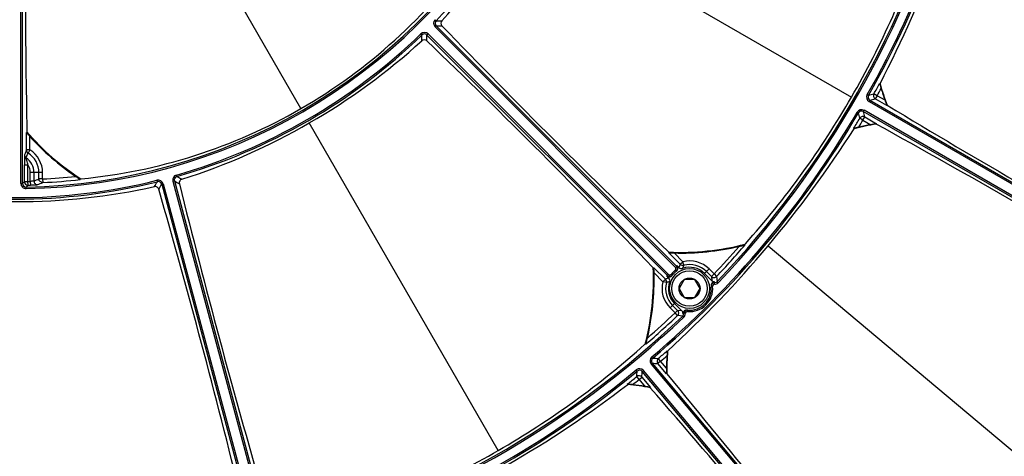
# Model space of a CAD drawing. Header units: millimetres. Extents: x 0 to 420, y -341 to 792.
# Tile 314 of 325: x 364 to 387, y 205 to 216. Entities that reach past the tile are written whole.
import ezdxf

# ---------------------------------------------------------------- set-up
doc = ezdxf.new("R2010")
doc.units = ezdxf.units.MM
doc.header["$LTSCALE"] = 23.1
doc.layers.get('0').update_dxf_attribs({"linetype": 'CONTINUOUS'})
doc.layers.add('COURBES', color=7, linetype='CONTINUOUS')
doc.layers.add('DIM_PILOTEES', color=7, linetype='CONTINUOUS')
doc.styles.get("Standard").update_dxf_attribs({"font": 'txt', "width": 0.7})
doc.styles.add('TEXTSTYLE_4', font='txt')
doc.dimstyles.new('DIMSTYLE_5', dxfattribs={"dimtxt": 2.5, "dimasz": 3.5, "dimexe": 2, "dimexo": 0, "dimtad": 1, "dimdec": 0, "dimlfac": 5.882353, "dimdsep": 46, "dimtxsty": 'Standard', "dimblk": '_FILLED', "dimblk1": '_FILLED', "dimblk2": '_FILLED', "dimcen": 0.09, "dimazin": 2, "dimtp": 0.8, "dimtm": 0.8, "dimtfac": 1, "dimtdec": 0, "dimtmove": 0, "dimatfit": 2, "dimldrblk": '_FILLED', "dimfxl": 0, "dimtolj": 1, "dimarcsym": 0})

# ---------------------------------------------------------------- blocks, each defined once
blk = doc.blocks.new('_FILLED')
at = {"color": 0, "linetype": 'ByBlock'}
blk.add_solid([(0, 0), (-1, 0.1429), (-1, -0.1429)], dxfattribs=at)
blk = doc.blocks.new('*D10')
at = {"layer": 'DIM_PILOTEES', "color": 2, "linetype": 'Continuous'}
for p, q in [((363.805, 225.178), (394.111, 263.644)), ((385.898, 253.221), (363.805, 225.178)), ((341.711, 197.135), (363.805, 225.178))]:
    blk.add_line(p, q, dxfattribs=at)
at = {"layer": 'DIM_PILOTEES', "color": 2, "linetype": 'Continuous', "xscale": 3.5, "yscale": 3.5, "zscale": 3.5}
for p, rotation in [((385.898, 253.221), 51.7666965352), ((341.711, 197.135), 231.7666965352)]:
    blk.add_blockref('_FILLED', p, dxfattribs=dict(at, rotation=rotation))
at = {"layer": 'DIM_PILOTEES', "color": 2, "linetype": 'Continuous', "insert": (385.947, 258.331), "char_height": 2.5, "width": 13.83929, "attachment_point": 1, "rotation": 51.7667, "line_spacing_factor": 0.9, "style": 'TEXTSTYLE_4'}
blk.add_mtext('{\\ftxt;\\W0.0001;\\H0.0001;\\~}{\\ftxt;\\W1.3333333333;\\H2.5; }{\\ftxt;\\W0.0001;\\H0.0001;\\~}{\\ftxt;\\W0.0001;\\H0.0001;\\~}{\\ftxt;\\W2.3571428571;\\H2.5; }{\\ftxt;\\W0.0001;\\H0.0001;\\~}', dxfattribs=at)

msp = doc.modelspace()

# ---------------------------------------------------------------- linework, layer by layer
at = {"color": 7, "linetype": 'Continuous'}
for p, q in [((370.4943, 213.5909), (366.4394, 220.6142)), ((363.9229, 211.8352), (363.9229, 219.2003)), ((363.958, 211.8352), (363.958, 219.2003)), ((375.7294, 218.293), (383.4113, 213.8579)), ((373.6404, 215.6762), (373.6657, 215.6517)), ((373.3308, 215.3167), (373.3063, 215.3421)), ((373.4499, 215.3157), (373.4748, 215.3406)), ((379.1183, 209.6971), (373.4748, 215.3406)), ((373.6418, 215.5077), (373.6667, 215.5326)), ((379.2854, 209.8641), (373.6418, 215.5077)), ((379.3025, 209.8968), (373.6667, 215.5326)), ((379.0856, 209.6799), (373.4499, 215.3157)), ((384.071, 214.176), (384.0814, 214.1748)), ((383.8113, 213.9016), (383.7818, 213.9184)), ((383.8426, 213.7859), (383.8256, 213.7565)), ((383.8256, 213.7565), (391.7402, 209.187)), ((383.8426, 213.7859), (391.7572, 209.2164)), ((384.0109, 213.8937), (383.937, 213.9355)), ((384.0109, 213.8937), (383.9685, 213.8201)), ((384.242, 213.6622), (383.9685, 213.8201)), ((384.1989, 213.7852), (384.0109, 213.8937)), ((383.5735, 213.4896), (383.5441, 213.5068)), ((383.6893, 213.5204), (383.7063, 213.5498)), ((391.6039, 208.9509), (383.6893, 213.5204)), ((391.6209, 208.9803), (383.7063, 213.5498)), ((384.2498, 213.6689), (384.242, 213.6622)), ((384.242, 213.6628), (384.242, 213.6622)), ((375.1246, 205.5711), (370.6894, 213.253)), ((383.6801, 213.3207), (383.6069, 213.3638)), ((383.6801, 213.3207), (383.7226, 213.3943)), ((383.6801, 213.3207), (383.8681, 213.2122)), ((383.7226, 213.3943), (383.9961, 213.2364)), ((364.0505, 213.027), (364.0643, 213.0322)), ((364.0505, 212.6197), (364.0505, 213.027)), ((364.0643, 213.0496), (364.0643, 213.0322)), ((383.4719, 213.1191), (383.4657, 213.1276)), ((383.4664, 213.1275), (383.4657, 213.1276)), ((383.9961, 213.2364), (383.9942, 213.2262)), ((364.1355, 212.6197), (364.1355, 212.9348)), ((364.1355, 212.6197), (364.0505, 212.6197)), ((364.1355, 212.6197), (364.0907, 212.5478)), ((364.0031, 211.8812), (364.0031, 212.2732)), ((364.0031, 212.2732), (364.088, 212.2732)), ((364.088, 211.8812), (364.088, 212.2732)), ((363.958, 211.8352), (364.0031, 211.8812)), ((364.0031, 211.8812), (364.088, 211.8812)), ((364.0899, 211.7963), (364.088, 211.8812)), ((364.1433, 211.8825), (364.1433, 212.0878)), ((364.431, 212.0878), (364.1433, 212.0878)), ((364.1433, 211.8825), (364.1454, 211.7976)), ((364.2279, 212.0878), (364.2279, 211.8928)), ((364.3464, 211.9404), (364.3464, 212.0878)), ((364.431, 211.9404), (364.3464, 211.9404)), ((364.431, 211.9404), (364.431, 212.0878)), ((364.431, 211.9404), (364.4351, 211.8556)), ((365.3173, 211.9406), (365.314, 211.9263)), ((367.1155, 211.9088), (367.124, 211.8748)), ((367.5229, 211.8938), (367.4888, 211.8846)), ((367.4888, 211.8846), (369.7735, 203.358)), ((367.5229, 211.8938), (369.8076, 203.3671)), ((367.5815, 211.9974), (367.5718, 212.0313)), ((363.9229, 211.8352), (363.958, 211.8352)), ((364.0445, 211.7503), (364.0899, 211.7963)), ((364.0451, 211.7152), (364.0445, 211.7503)), ((367.2605, 211.8235), (367.2266, 211.8144)), ((367.2266, 211.8144), (369.5113, 203.2877)), ((367.2605, 211.8235), (369.5452, 203.2968)), ((380.908, 210.4034), (380.9157, 210.3911)), ((381.4546, 210.3677), (388.4755, 204.4765)), ((379.1191, 210.2306), (379.1311, 210.2186)), ((379.1251, 210.205), (379.1311, 210.2186)), ((379.393, 209.9371), (379.1251, 210.205)), ((379.2473, 210.203), (379.4531, 209.9972)), ((378.7519, 209.8634), (378.7639, 209.8514)), ((378.7639, 209.8514), (378.7774, 209.8573)), ((379.0453, 209.5894), (378.7774, 209.8573)), ((379.274, 209.7967), (379.2952, 209.7701)), ((379.2854, 209.8641), (379.3117, 209.8858)), ((379.3153, 209.9067), (379.361, 209.861)), ((379.393, 209.9371), (379.4531, 209.9972)), ((379.474, 209.9148), (379.4531, 209.9972)), ((379.9641, 209.7225), (380.0692, 209.8276)), ((380.0692, 209.8276), (380.1863, 209.7105)), ((378.9853, 209.5293), (378.7794, 209.7352)), ((378.9853, 209.5293), (379.0453, 209.5894)), ((379.1214, 209.6215), (379.0758, 209.6671)), ((379.0966, 209.6707), (379.1184, 209.697)), ((379.1857, 209.7084), (379.2124, 209.6873)), ((379.4893, 209.5829), (379.3666, 209.3704)), ((379.7347, 209.5829), (379.4893, 209.5829)), ((379.8574, 209.3704), (379.7347, 209.5829)), ((379.9641, 209.7225), (380.1365, 209.55)), ((380.0091, 209.7675), (380.1263, 209.6504)), ((380.1263, 209.6504), (380.1863, 209.7105)), ((380.1263, 209.6504), (380.1365, 209.55)), ((380.1863, 209.7105), (380.2481, 209.6522)), ((380.2481, 209.6522), (380.2603, 209.5305)), ((379.0676, 209.5085), (378.9853, 209.5293)), ((379.3666, 209.3704), (379.4893, 209.1579)), ((379.7347, 209.1579), (379.8574, 209.3704)), ((380.1542, 209.415), (380.1203, 209.4122)), ((380.2858, 209.5063), (380.2603, 209.5305)), ((379.4893, 209.1579), (379.7347, 209.1579)), ((379.1548, 208.9132), (379.26, 209.0184)), ((379.272, 208.7961), (379.1548, 208.9132)), ((379.332, 208.8562), (379.2149, 208.9733)), ((379.4324, 208.8459), (379.26, 209.0184)), ((379.5675, 208.8283), (379.5702, 208.8621)), ((379.332, 208.8562), (379.272, 208.7961)), ((379.3303, 208.7343), (379.272, 208.7961)), ((379.4519, 208.7221), (379.3303, 208.7343)), ((379.4324, 208.8459), (379.332, 208.8562)), ((379.4519, 208.7221), (379.4762, 208.6966)), ((378.5913, 208.0668), (378.5791, 208.0744)), ((378.7481, 207.739), (378.7261, 207.7649)), ((378.933, 207.6632), (378.8778, 207.7278)), ((379.0859, 207.908), (379.0953, 207.9033)), ((378.7379, 207.6195), (378.7119, 207.5977)), ((378.7119, 207.5977), (384.5863, 200.5968)), ((378.7379, 207.6195), (384.6124, 200.6187)), ((378.933, 207.6632), (378.8679, 207.6086)), ((379.0709, 207.3667), (378.8679, 207.6086)), ((379.0725, 207.497), (378.933, 207.6632)), ((378.3837, 207.4332), (378.3619, 207.4593)), ((378.4261, 207.2379), (378.3721, 207.3035)), ((378.4261, 207.2379), (378.4912, 207.2926)), ((378.4912, 207.2926), (378.6942, 207.0506)), ((378.503, 207.4224), (378.5291, 207.4443)), ((384.3775, 200.4216), (378.503, 207.4224)), ((384.4035, 200.4434), (378.5291, 207.4443)), ((379.0806, 207.3703), (379.0709, 207.3667)), ((379.0711, 207.3673), (379.0709, 207.3667)), ((378.1615, 207.1197), (378.1586, 207.1298)), ((378.1592, 207.1295), (378.1586, 207.1298)), ((378.4261, 207.2379), (378.5656, 207.0717)), ((378.6942, 207.0506), (378.6889, 207.0417))]:
    msp.add_line(p, q, dxfattribs=at)
for centre, radius in [((363.8046, 225.1778), 33.745), ((363.8046, 225.1778), 33.575), ((363.8046, 225.1778), 33.405), ((363.8046, 225.1778), 33.3124), ((363.8046, 225.1778), 32.6694), ((363.8046, 225.1778), 32.6636), ((379.612, 209.3704), 0.4675), ((379.612, 209.3704), 0.4165), ((379.612, 209.3704), 0.2454)]:
    msp.add_circle(centre, radius, dxfattribs=at)
for centre, radius, start, end in [((363.8046, 225.1778), 32.725, 188.45598, 355.22125), ((363.8046, 225.1778), 13.7109, 315.98979, 344.01021), ((362.528, 225.9149), 15.2437, 317.68467, 342.31533), ((364.4946, 224.9267), 22.2076, 330.28428, 349.71572), ((364.4946, 224.9267), 22.2416, 330.28428, 349.71572), ((360.9526, 226.2159), 26.0755, 332.49809, 347.50191), ((550.3559, 216.9446), 186.3323, 179.320339, 181.197758), ((363.8046, 225.1778), 22.7074, 316.4425, 344.39642), ((363.8046, 225.1778), 22.7426, 316.4425, 344.39642), ((363.8046, 225.1778), 13.4297, 271.02323, 328.97677), ((363.8046, 225.1778), 13.4647, 271.02323, 328.97677), ((365.5868, 224.1545), 20.5848, 329.98638, 341.82602), ((364.1397, 224.6039), 12.7148, 299.98484, 324.57967), ((373.7268, 215.5927), 0.1202, 135.98345, 225.00633), ((373.7267, 215.5927), 0.0849, 135.95116, 225.03862), ((373.4481, 254.8472), 39.1961, 270.31814, 270.5144), ((363.8046, 225.1778), 13.6756, 285.98979, 314.01021), ((373.3898, 215.2557), 0.1202, 44.99132, 134.01889), ((373.3898, 215.2557), 0.0849, 44.95903, 134.05118), ((373.3248, 255.0994), 39.5683, 270.49507, 270.69072), ((507.5559, 344.3198), 185.677, 223.915877, 226.23343), ((363.8046, 225.1778), 13.7109, 285.98979, 314.01021), ((363.0676, 226.4544), 15.2437, 287.68467, 312.31533), ((334.1352, 215.5344), 39.1961, 359.4856, 359.68186), ((333.8831, 215.6576), 39.5683, 359.30928, 359.50493), ((244.6626, 81.4265), 185.677, 43.76657, 46.084123), ((364.4946, 224.9267), 22.3341, 330.51962, 331.22583), ((389.6838, 215.7586), 5.8219, 195.7858, 201.03449), ((364.4946, 224.9267), 22.4191, 330.51962, 331.01914), ((389.6838, 215.7586), 5.8291, 196.89797, 199.78852), ((365.5535, 224.1666), 20.6197, 318.18403, 330.0036), ((383.8851, 213.8595), 0.1189, 150.27528, 240.009), ((383.885, 213.8595), 0.0849, 150.24355, 240.04072), ((367.4347, 274.8796), 63.1388, 285.032981, 285.151107), ((367.2547, 275.084), 63.5029, 285.142199, 285.259869), ((384.0111, 213.8937), 0.0851, 150.58703, 239.93259), ((364.1341, 224.6007), 12.7148, 275.42033, 300.01427), ((364.3671, 224.7058), 22.2076, 310.28428, 329.71572), ((364.3671, 224.7058), 22.2416, 310.28428, 329.71572), ((383.6468, 213.4468), 0.1189, 59.991, 149.72473), ((383.6468, 213.4469), 0.0849, 59.95927, 149.75645), ((322.5767, 197.1832), 63.1388, 14.848893, 14.967019), ((322.3096, 197.2369), 63.5029, 14.740131, 14.857801), ((480.0443, 372.2713), 185.2871, 238.868392, 241.193557), ((364.3671, 224.7058), 22.3341, 328.77417, 329.48038), ((364.3671, 224.7058), 22.4191, 328.98086, 329.48038), ((383.6802, 213.3206), 0.0851, 60.06741, 149.41297), ((368.5646, 216.9332), 5.95, 220.83144, 237.0514), ((368.5646, 216.9332), 5.9558, 220.92001, 236.95912), ((361.4797, 227.1287), 26.0755, 312.49809, 327.50191), ((384.9015, 207.4754), 5.8219, 98.96551, 104.2142), ((384.9015, 207.4754), 5.8291, 100.21148, 103.10203), ((294.5377, 50.9645), 185.2871, 58.806443, 61.131608), ((368.5646, 216.9332), 5.967, 222.07401, 235.76503), ((390.2117, 202.7643), 27.956, 159.35769, 159.60643), ((364.1354, 212.62), 0.0849, 180.20527, 238.2588), ((363.8046, 212.0878), 0.6264, 0, 58.12187), ((364.0928, 212.5064), 0.0849, 180.20349, 235.58312), ((352.5471, 217.2327), 12.4581, 337.35647, 337.91088), ((363.8046, 212.0878), 0.4233, 0, 55.42459), ((363.8046, 212.0878), 0.5417, 0, 58.12187), ((363.8046, 212.0878), 0.3386, 0, 33.18644), ((363.8046, 225.1778), 13.7108, 255.98977, 284.01023), ((363.8046, 225.1778), 13.6758, 255.98977, 284.01023), ((364.0881, 211.8813), 0.0851, 180.07019, 271.15071), ((363.8046, 225.1778), 13.2996, 271.22101, 271.45903), ((358.2856, 226.8346), 16.08, 291.68787, 292.1427), ((363.8046, 225.1778), 13.2522, 272.70929, 276.07742), ((363.8046, 225.1778), 13.3371, 272.70929, 276.49791), ((363.8046, 225.1778), 13.3233, 276.51923, 276.59638), ((333.2885, 231.661), 39.1961, 329.4856, 329.68187), ((367.1446, 211.7924), 0.12, 14.98721, 104.02302), ((367.1446, 211.7925), 0.0849, 14.95507, 104.05516), ((367.6049, 211.9158), 0.1202, 105.98111, 195.00868), ((367.6048, 211.9158), 0.0849, 105.94882, 195.04097), ((387.0102, 246.3305), 39.5683, 240.49507, 240.69072), ((386.9908, 246.0505), 39.1961, 240.31814, 240.5144), ((363.8046, 226.6519), 15.2437, 257.68467, 282.31533), ((364.0429, 211.8352), 0.12, 179.98736, 271.03587), ((364.0429, 211.8352), 0.0849, 179.95348, 271.06975), ((363.8046, 225.1778), 13.3846, 271.22101, 271.45903), ((358.3691, 226.8481), 16.1731, 291.57332, 292.0281), ((333.1317, 231.8938), 39.5682, 329.30928, 329.50495), ((188.749, 160.2565), 185.677, 13.76657, 16.084123), ((547.8679, 256.4822), 185.677, 193.915877, 196.23343), ((379.4104, 216.1678), 5.95, 267.22492, 284.67678), ((379.4104, 216.1678), 5.9558, 267.3118, 284.56356), ((379.4104, 216.1678), 5.967, 268.43308, 283.22198), ((363.8046, 225.1778), 22.5299, 316.64451, 318.87232), ((363.8046, 225.1778), 22.6149, 316.64451, 319.16766), ((363.8046, 225.1778), 22.6011, 319.17856, 319.22959), ((379.612, 209.3704), 0.6466, 45, 104.22636), ((372.8146, 209.572), 5.95, 345.32322, 2.77508), ((372.8146, 209.572), 5.9558, 345.43644, 2.6882), ((379.612, 209.3704), 0.544, 128.40778, 141.59222), ((379.2424, 209.8367), 0.051, 308.39576, 32.48321), ((379.2424, 209.8367), 0.085, 308.40516, 35.2922), ((379.6721, 209.4305), 0.595, 126.84338, 128.39918), ((379.2441, 209.8385), 0.0825, 34.99767, 44.98976), ((379.2552, 209.8466), 0.085, 306.83517, 44.98372), ((380.7054, 209.3388), 1.4423, 155.4931, 158.77345), ((379.421, 209.9211), 0.085, 225.00289, 289.12941), ((379.4531, 209.9973), 0.085, 225.02068, 284.19048), ((380.5788, 209.4984), 1.1807, 159.3491, 163.1411), ((379.612, 209.3704), 0.4979, 45, 109.12653), ((379.612, 209.3704), 0.5616, 45, 104.22636), ((372.8146, 209.572), 5.967, 346.77802, 1.56692), ((379.6436, 208.277), 1.4423, 111.22648, 114.50678), ((378.9852, 209.5293), 0.085, 345.80952, 44.97932), ((379.552, 209.3103), 0.595, 141.60082, 143.15662), ((379.1359, 209.7273), 0.085, 225.01628, 323.16483), ((379.144, 209.7383), 0.0825, 225.01024, 235.00233), ((379.1458, 209.7401), 0.085, 234.7078, 321.59484), ((379.1457, 209.7401), 0.051, 237.51683, 321.60423), ((379.0613, 209.5614), 0.085, 340.86942, 44.99732), ((379.612, 209.3704), 0.51, 128.40778, 141.59222), ((380.1863, 209.7106), 0.0851, 225.06391, 316.589), ((379.612, 209.3704), 0.6466, 165.77364, 225), ((379.612, 209.3704), 0.5616, 165.77364, 225), ((379.484, 208.4036), 1.1807, 106.85888, 110.65085), ((379.612, 209.3704), 0.4979, 160.87373, 225), ((379.612, 209.3704), 0.544, 265.30246, 4.69754), ((379.612, 209.3704), 0.51, 265.30246, 4.69754), ((380.2029, 209.4402), 0.085, 92.14595, 186.75863), ((380.205, 209.4192), 0.085, 98.99872, 184.70191), ((380.205, 209.4192), 0.051, 102.54792, 184.71708), ((380.2048, 209.4255), 0.0787, 92.11575, 99.54634), ((380.9151, 209.533), 0.724, 182.36523, 185.07317), ((380.1987, 209.5891), 0.1202, 267.71771, 316.44548), ((379.0252, 209.396), 1.1817, 5.25032, 6.27519), ((379.5422, 208.7795), 0.085, 83.2405, 177.85492), ((379.5633, 208.7774), 0.085, 85.29809, 171.0005), ((363.8046, 225.1778), 22.7074, 285.60358, 313.5575), ((363.8046, 225.1778), 22.7426, 285.60358, 313.5575), ((363.8046, 225.1778), 22.6149, 310.83234, 313.35549), ((363.8046, 225.1778), 22.5299, 311.12768, 313.35549), ((379.2718, 208.7961), 0.0851, 313.411, 44.93609), ((379.5864, 209.9573), 1.1817, 263.72481, 264.74967), ((379.3934, 208.7837), 0.1202, 313.55272, 2.2849), ((379.5569, 208.7777), 0.0787, 170.45241, 177.8843), ((379.4495, 208.0677), 0.7237, 84.93148, 87.64058), ((379.5633, 208.7774), 0.051, 85.28293, 167.44724), ((363.8046, 225.1778), 32.2752, 310.42227, 329.57773), ((364.8364, 223.4005), 20.5848, 299.98638, 311.82602), ((363.8046, 225.1778), 22.6011, 310.77041, 310.82144), ((378.803, 207.6741), 0.1189, 130.27528, 220.009), ((378.8029, 207.6742), 0.0849, 130.24355, 220.04072), ((384.2148, 270.6406), 63.1388, 265.032981, 265.151107), ((378.9331, 207.6632), 0.0851, 130.58703, 219.93259), ((364.3671, 224.7058), 22.3341, 310.51962, 311.22583), ((364.3671, 224.7058), 22.4191, 310.51962, 311.01914), ((384.9015, 207.4754), 5.8291, 176.89797, 179.78852), ((384.9015, 207.4754), 5.8219, 175.7858, 181.03449), ((367.0005, 222.4961), 28.0335, 311.74685, 328.25315), ((378.4379, 207.3679), 0.1189, 39.991, 129.72473), ((384.1155, 270.8943), 63.5029, 265.142199, 265.259869), ((364.1718, 224.5419), 22.2076, 290.28428, 309.71572), ((364.1718, 224.5419), 22.2416, 290.28428, 309.71572), ((364.1718, 224.5419), 22.3341, 308.77417, 309.48038), ((315.4883, 212.9723), 63.1388, 354.848893, 354.967019), ((378.4261, 207.2378), 0.0851, 40.06741, 129.41297), ((378.438, 207.3679), 0.0849, 39.95927, 129.75645), ((315.2557, 213.1141), 63.5029, 354.740131, 354.857801), ((523.3431, 323.6442), 185.2871, 218.868392, 221.193557), ((362.2871, 227.8062), 26.0755, 292.49809, 307.50191), ((377.5746, 201.3275), 5.8219, 78.96551, 84.2142), ((364.1718, 224.5419), 22.4191, 308.98086, 309.48038), ((377.5746, 201.3275), 5.8291, 80.21148, 83.10203), ((239.1306, 85.1616), 185.2871, 38.806443, 41.131608), ((364.8136, 223.4276), 20.6197, 288.18403, 300.0036)]:
    msp.add_arc(centre, radius, start, end, dxfattribs=at)
for points, knots in [([(373.8, 215.6527), (373.786, 215.6373), (373.7691, 215.5936), (373.7868, 215.5496), (373.8018, 215.534)], [0, 0, 0, 0, 0.4884956, 1, 1, 1, 1]), ([(373.4485, 215.1806), (373.4328, 215.1957), (373.3889, 215.2134), (373.3451, 215.1964), (373.3298, 215.1825)], [0, 0, 0, 0, 0.5115096, 1, 1, 1, 1]), ([(384.071, 214.176), (384.0714, 214.1759), (384.0718, 214.1741), (384.0739, 214.1701), (384.0752, 214.1652), (384.0763, 214.1617)], [0, 0, 0, 0, 0.0781758, 0.2798574, 1, 1, 1, 1]), ([(384.0763, 214.1617), (384.0785, 214.155), (384.0887, 214.1226), (384.0985, 214.0901), (384.1064, 214.0643)], [0, 0, 0, 0, 0.2059019, 1, 1, 1, 1]), ([(384.1989, 213.7852), (384.2078, 213.7606), (384.2208, 213.7258), (384.2344, 213.6849), (384.241, 213.6689), (384.242, 213.6628)], [0, 0, 0, 0, 0.6039261, 0.8575687, 1, 1, 1, 1]), ([(364.0505, 213.027), (364.0508, 213.0272), (364.0519, 213.0258), (364.0539, 213.0243), (364.057, 213.0209), (364.0627, 213.015), (364.0713, 213.0057), (364.0826, 212.9933), (364.0951, 212.9795), (364.1128, 212.9599), (364.1263, 212.9449), (364.1355, 212.9348)], [0, 0, 0, 0, 0.0089186, 0.0320545, 0.0679114, 0.1143129, 0.2305393, 0.3675794, 0.517247, 0.6745448, 1, 1, 1, 1]), ([(383.5801, 213.1528), (383.5568, 213.1473), (383.5241, 213.1394), (383.4862, 213.1315), (383.4717, 213.1277), (383.4664, 213.1275)], [0, 0, 0, 0, 0.6162137, 0.8648545, 1, 1, 1, 1]), ([(383.9774, 213.232), (383.9696, 213.2305), (383.9331, 213.2238), (383.8967, 213.2173), (383.8681, 213.2122)], [0, 0, 0, 0, 0.2155833, 1, 1, 1, 1]), ([(383.9961, 213.2364), (383.996, 213.2359), (383.9935, 213.2358), (383.9904, 213.2345), (383.9843, 213.2335), (383.9799, 213.2325), (383.9774, 213.232)], [0, 0, 0, 0, 0.0789014, 0.2861855, 0.6013724, 1, 1, 1, 1]), ([(364.008, 212.5061), (364.007, 212.5034), (364.0068, 212.4943), (364.0054, 212.477), (364.0048, 212.4518), (364.0037, 212.4087), (364.0032, 212.3484), (364.0031, 212.2987), (364.0031, 212.2732)], [0, 0, 0, 0, 0.0366427, 0.1142532, 0.2251856, 0.3602695, 0.6706804, 1, 1, 1, 1]), ([(364.088, 212.2732), (364.0837, 212.2894), (364.0744, 212.3216), (364.0627, 212.3612), (364.0545, 212.3916), (364.0492, 212.4113), (364.0468, 212.4259), (364.0443, 212.4339), (364.0449, 212.4364)], [0, 0, 0, 0, 0.2995222, 0.5940942, 0.7335824, 0.8587571, 0.9547258, 1, 1, 1, 1]), ([(364.2279, 211.8928), (364.2256, 211.891), (364.2158, 211.89), (364.1984, 211.8866), (364.1727, 211.8844), (364.1536, 211.883), (364.1433, 211.8825)], [0, 0, 0, 0, 0.1030902, 0.3254184, 0.6382283, 1, 1, 1, 1]), ([(364.2279, 211.8928), (364.228, 211.8706), (364.247, 211.8245), (364.2938, 211.8071), (364.3159, 211.8079)], [0, 0, 0, 0, 0.5005962, 1, 1, 1, 1]), ([(364.4351, 211.8556), (364.4129, 211.8546), (364.3657, 211.8718), (364.3464, 211.9182), (364.3464, 211.9404)], [0, 0, 0, 0, 0.499401, 1, 1, 1, 1]), ([(365.2077, 212.0001), (365.2192, 211.9923), (365.2362, 211.9807), (365.2586, 211.9654), (365.2744, 211.9547), (365.2888, 211.9448), (365.2996, 211.9374), (365.3065, 211.9323), (365.3105, 211.9295), (365.3124, 211.9277), (365.3141, 211.9267), (365.314, 211.9263)], [0, 0, 0, 0, 0.3223158, 0.4785376, 0.6277463, 0.7651791, 0.8827799, 0.9301488, 0.9669789, 0.9908443, 1, 1, 1, 1]), ([(367.6983, 211.9311), (367.6785, 211.9248), (367.642, 211.8954), (367.6353, 211.8485), (367.6406, 211.8274)], [0, 0, 0, 0, 0.4884956, 1, 1, 1, 1]), ([(364.1454, 211.7976), (364.1661, 211.7981), (364.2045, 211.7995), (364.2558, 211.8015), (364.2916, 211.8053), (364.3105, 211.8058), (364.3159, 211.8079)], [0, 0, 0, 0, 0.3623284, 0.6761491, 0.8989504, 1, 1, 1, 1]), ([(367.1578, 211.6981), (367.1518, 211.7189), (367.1226, 211.7562), (367.0763, 211.7634), (367.056, 211.759)], [0, 0, 0, 0, 0.5115096, 1, 1, 1, 1]), ([(380.7752, 210.359), (380.7898, 210.3624), (380.8115, 210.3675), (380.8401, 210.3743), (380.8606, 210.3792), (380.8796, 210.3836), (380.8942, 210.387), (380.9041, 210.3891), (380.9099, 210.3906), (380.9131, 210.3906), (380.9154, 210.3915), (380.9157, 210.3911)], [0, 0, 0, 0, 0.3120212, 0.4643995, 0.6115354, 0.74961, 0.8714752, 0.922307, 0.9628832, 0.9897924, 1, 1, 1, 1]), ([(379.1251, 210.205), (379.1252, 210.2054), (379.1269, 210.2052), (379.1309, 210.2059), (379.1403, 210.2055), (379.1536, 210.2055), (379.17, 210.2051), (379.1881, 210.2046), (379.2141, 210.2039), (379.2339, 210.2034), (379.2473, 210.203)], [0, 0, 0, 0, 0.0087208, 0.0312227, 0.111751, 0.2267257, 0.3634032, 0.5134855, 0.6717517, 1, 1, 1, 1]), ([(378.7794, 209.7352), (378.779, 209.7486), (378.7785, 209.7684), (378.7778, 209.7943), (378.7774, 209.8124), (378.777, 209.8289), (378.777, 209.8422), (378.7766, 209.8515), (378.7772, 209.8555), (378.7771, 209.8572), (378.7774, 209.8573)], [0, 0, 0, 0, 0.3282477, 0.4865137, 0.6365958, 0.7732731, 0.8882479, 0.9687769, 0.991279, 1, 1, 1, 1]), ([(378.5913, 208.0668), (378.5909, 208.067), (378.5918, 208.0694), (378.5919, 208.0726), (378.5933, 208.0784), (378.5954, 208.0883), (378.5988, 208.1029), (378.6033, 208.1219), (378.6081, 208.1423), (378.6149, 208.1709), (378.62, 208.1926), (378.6235, 208.2072)], [0, 0, 0, 0, 0.0102076, 0.0371168, 0.077693, 0.1285248, 0.25039, 0.3884646, 0.5356005, 0.6879788, 1, 1, 1, 1]), ([(379.0861, 207.8927), (379.0858, 207.8857), (379.0843, 207.8518), (379.0824, 207.8178), (379.081, 207.7909)], [0, 0, 0, 0, 0.2059019, 1, 1, 1, 1]), ([(379.0859, 207.908), (379.0863, 207.9078), (379.086, 207.9059), (379.0866, 207.9014), (379.0862, 207.8964), (379.0861, 207.8927)], [0, 0, 0, 0, 0.0781758, 0.2798574, 1, 1, 1, 1]), ([(379.0725, 207.497), (379.0724, 207.4709), (379.0727, 207.4337), (379.0715, 207.3906), (379.0722, 207.3734), (379.0711, 207.3673)], [0, 0, 0, 0, 0.6039261, 0.8575687, 1, 1, 1, 1]), ([(378.2747, 207.1143), (378.251, 207.1172), (378.2175, 207.1209), (378.1792, 207.1265), (378.1642, 207.1279), (378.1592, 207.1295)], [0, 0, 0, 0, 0.6162137, 0.8648545, 1, 1, 1, 1]), ([(378.6751, 207.053), (378.6672, 207.0542), (378.6307, 207.0603), (378.5943, 207.0667), (378.5656, 207.0717)], [0, 0, 0, 0, 0.2155833, 1, 1, 1, 1]), ([(378.6942, 207.0506), (378.6939, 207.0502), (378.6915, 207.0509), (378.6882, 207.0508), (378.6821, 207.052), (378.6777, 207.0526), (378.6751, 207.053)], [0, 0, 0, 0, 0.0789014, 0.2861855, 0.6013724, 1, 1, 1, 1])]:
    msp.add_open_spline(points, degree=3, knots=knots, dxfattribs=at)
for points in [[(380.1365, 209.55), (380.1525, 209.534), (380.1771, 209.5244), (380.1997, 209.5252)], [(380.2603, 209.5305), (380.2456, 209.5151), (380.2232, 209.505), (380.2019, 209.5042)], [(379.4572, 208.7827), (379.4581, 208.8053), (379.4484, 208.8299), (379.4324, 208.8459)], [(379.4519, 208.7221), (379.4674, 208.7369), (379.4775, 208.7592), (379.4783, 208.7806)]]:
    msp.add_open_spline(points, degree=3, dxfattribs=at)
at = {"layer": 'COURBES', "color": 4, "linetype": 'Continuous'}
msp.add_arc((368.5646, 216.9332), 5.95, 220.85485, 237.02701, dxfattribs=at)
at = {"layer": 'DIM_PILOTEES', "color": 2, "linetype": 'Continuous'}
msp.add_arc((363.8046, 225.1778), 35.7006, 264.59274, 51.7667, dxfattribs=at)

# ---------------------------------------------------------------- dimensions: what is measured, and where the dimension line sits
dim = msp.add_diameter_dim_2p(p1=(385.8985, 253.2205), p2=(341.7108, 197.1351), text='{\\ftxt;\\W0.0001;\\H0.0001;\\~}{\\ftxt;\\W1.3333333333;\\H2.5; }{\\ftxt;\\W0.0001;\\H0.0001;\\~}{\\ftxt;\\W0.0001;\\H0.0001;\\~}{\\ftxt;\\W2.3571428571;\\H2.5; }{\\ftxt;\\W0.0001;\\H0.0001;\\~}', dimstyle='DIMSTYLE_5', override={"dimpost": '<>'}, dxfattribs=at)
dim.commit()
dim.dimension.update_dxf_attribs({"geometry": '*D10', "text_midpoint": (389.9732, 259.4022), "dimtype": 163})

doc.saveas('drawing.dxf')
